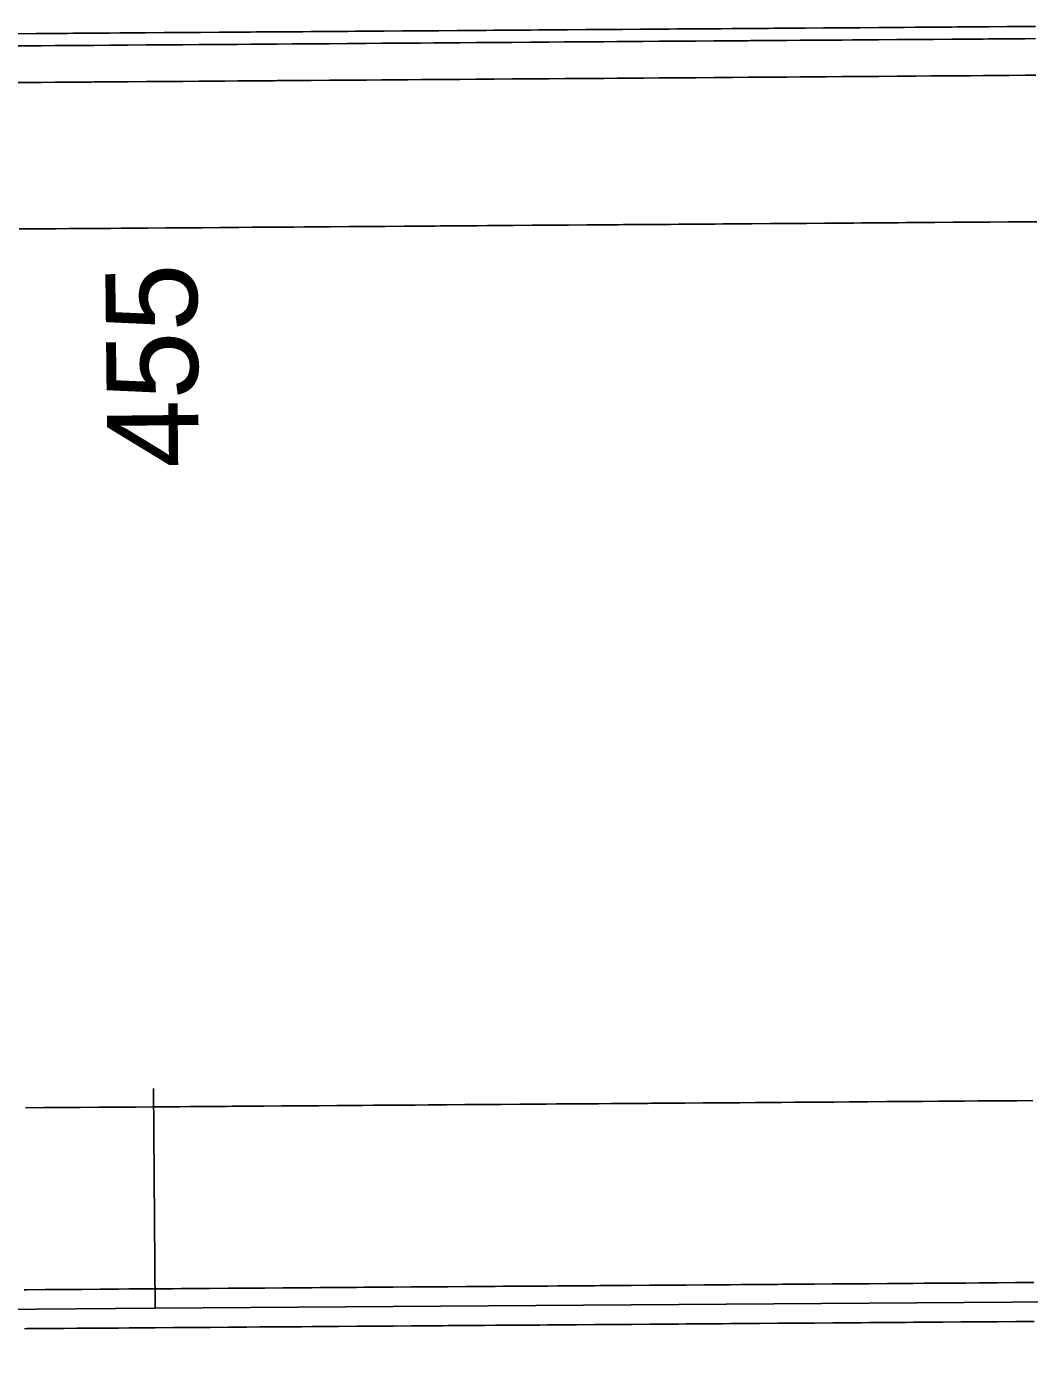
# Model space of a CAD drawing. Extents: x 2145147 to 2158018, y 137519 to 148068.
# Drawn here: x 2153496.9 to 2153551.6, y 142916.6 to 142988.8 of the extents above; entities that cross this region are included whole.
import ezdxf

# ---------------------------------------------------------------- set-up
doc = ezdxf.new("R2010")
doc.units = 0
for name, color, linetype in [('EX_Align_1', 7, 'Continuous'), ('EX_Align_1_Sta', 7, 'Continuous'), ('PR_Phasing_Pavement_1', 7, 'Continuous')]:
    doc.layers.add(name, color=color, linetype=linetype)

msp = doc.modelspace()

# ---------------------------------------------------------------- linework, layer by layer
at = {"layer": 'EX_Align_1'}
for p, q in [((2153503.882, 142918.747), (2154003.869, 142922.323)), ((2153203.889, 142916.601), (2153503.882, 142918.747))]:
    msp.add_line(p, q, dxfattribs=at)
msp.add_lwpolyline([(2153503.796, 142930.747), (2153503.881, 142918.747)], dxfattribs=at)
at = {"layer": 'PR_Phasing_Pavement_1'}
for points in [[(2153496.388, 142988.363), (2153497.388, 142988.37), (2153497.674, 142988.372), (2153498.388, 142988.377), (2153499.102, 142988.382), (2153499.388, 142988.385), (2153500.388, 142988.392), (2153500.531, 142988.393), (2153501.388, 142988.399), (2153501.959, 142988.403), (2153502.388, 142988.406), (2153503.388, 142988.413), (2153504.388, 142988.42), (2153504.816, 142988.423), (2153505.388, 142988.427), (2153506.245, 142988.434), (2153506.388, 142988.435), (2153507.388, 142988.442), (2153507.673, 142988.444), (2153508.388, 142988.449), (2153509.102, 142988.454), (2153509.388, 142988.456), (2153510.388, 142988.463), (2153510.53, 142988.464), (2153511.387, 142988.47), (2153511.959, 142988.474), (2153512.387, 142988.478), (2153513.387, 142988.485), (2153514.387, 142988.492), (2153514.816, 142988.495), (2153515.387, 142988.499), (2153516.245, 142988.505), (2153516.387, 142988.506), (2153517.387, 142988.513), (2153517.673, 142988.515), (2153518.387, 142988.52), (2153519.102, 142988.526), (2153519.387, 142988.528), (2153520.387, 142988.535), (2153520.53, 142988.536), (2153521.387, 142988.542), (2153521.959, 142988.546), (2153522.387, 142988.549), (2153523.387, 142988.556), (2153524.387, 142988.563), (2153524.816, 142988.566), (2153525.387, 142988.571), (2153526.244, 142988.577), (2153526.387, 142988.578), (2153527.387, 142988.585), (2153527.673, 142988.587), (2153528.387, 142988.592), (2153529.101, 142988.597), (2153529.387, 142988.599), (2153530.387, 142988.606), (2153530.53, 142988.607), (2153531.387, 142988.613), (2153531.958, 142988.618), (2153532.387, 142988.621), (2153533.387, 142988.628), (2153534.387, 142988.635), (2153534.815, 142988.638), (2153535.387, 142988.642), (2153536.244, 142988.648), (2153536.387, 142988.649), (2153537.387, 142988.656), (2153537.673, 142988.658), (2153538.387, 142988.664), (2153539.101, 142988.669), (2153539.387, 142988.671), (2153540.387, 142988.678), (2153540.53, 142988.679), (2153541.387, 142988.685), (2153541.958, 142988.689), (2153542.387, 142988.692), (2153543.387, 142988.699), (2153544.387, 142988.706), (2153544.815, 142988.709), (2153545.387, 142988.714), (2153546.244, 142988.72), (2153546.387, 142988.721), (2153547.387, 142988.728), (2153547.672, 142988.73), (2153548.387, 142988.735), (2153549.101, 142988.74), (2153549.387, 142988.742), (2153550.386, 142988.749), (2153550.529, 142988.75), (2153551.386, 142988.756), (2153551.958, 142988.761)], [(2153496.393, 142987.696), (2153497.393, 142987.704), (2153497.678, 142987.706), (2153498.393, 142987.711), (2153499.107, 142987.716), (2153499.393, 142987.718), (2153500.393, 142987.725), (2153500.535, 142987.726), (2153501.393, 142987.732), (2153501.964, 142987.736), (2153502.392, 142987.739), (2153503.392, 142987.747), (2153504.392, 142987.754), (2153504.821, 142987.757), (2153505.392, 142987.761), (2153506.25, 142987.767), (2153506.392, 142987.768), (2153507.392, 142987.775), (2153507.678, 142987.777), (2153508.392, 142987.782), (2153509.107, 142987.787), (2153509.392, 142987.789), (2153510.392, 142987.797), (2153510.535, 142987.798), (2153511.392, 142987.804), (2153511.964, 142987.808), (2153512.392, 142987.811), (2153513.392, 142987.818), (2153514.392, 142987.825), (2153514.821, 142987.828), (2153515.392, 142987.832), (2153516.249, 142987.838), (2153516.392, 142987.839), (2153517.392, 142987.847), (2153517.678, 142987.849), (2153518.392, 142987.854), (2153519.106, 142987.859), (2153519.392, 142987.861), (2153520.392, 142987.868), (2153520.535, 142987.869), (2153521.392, 142987.875), (2153521.963, 142987.879), (2153522.392, 142987.882), (2153523.392, 142987.89), (2153524.392, 142987.897), (2153524.82, 142987.9), (2153525.392, 142987.904), (2153526.249, 142987.91), (2153526.392, 142987.911), (2153527.392, 142987.918), (2153527.678, 142987.92), (2153528.392, 142987.925), (2153529.106, 142987.93), (2153529.392, 142987.932), (2153530.392, 142987.94), (2153530.535, 142987.941), (2153531.392, 142987.947), (2153531.963, 142987.951), (2153532.392, 142987.954), (2153533.392, 142987.961), (2153534.392, 142987.968), (2153534.82, 142987.971), (2153535.392, 142987.975), (2153536.249, 142987.982), (2153536.392, 142987.983), (2153537.392, 142987.99), (2153537.677, 142987.992), (2153538.392, 142987.997), (2153539.106, 142988.002), (2153539.392, 142988.004), (2153540.392, 142988.011), (2153540.534, 142988.012), (2153541.391, 142988.018), (2153541.963, 142988.022), (2153542.391, 142988.025), (2153543.391, 142988.033), (2153544.391, 142988.04), (2153544.82, 142988.043), (2153545.391, 142988.047), (2153546.249, 142988.053), (2153546.391, 142988.054), (2153547.391, 142988.061), (2153547.677, 142988.063), (2153548.391, 142988.068), (2153549.106, 142988.073), (2153549.391, 142988.076), (2153550.391, 142988.083), (2153550.534, 142988.084), (2153551.391, 142988.09), (2153551.963, 142988.094)], [(2153496.407, 142985.696), (2153497.407, 142985.704), (2153497.693, 142985.706), (2153498.407, 142985.711), (2153499.121, 142985.716), (2153499.407, 142985.718), (2153500.407, 142985.725), (2153500.55, 142985.726), (2153501.407, 142985.732), (2153501.978, 142985.736), (2153502.407, 142985.739), (2153503.407, 142985.747), (2153504.407, 142985.754), (2153504.835, 142985.757), (2153505.407, 142985.761), (2153506.264, 142985.767), (2153506.407, 142985.768), (2153507.407, 142985.775), (2153507.692, 142985.777), (2153508.407, 142985.782), (2153509.121, 142985.787), (2153509.407, 142985.789), (2153510.407, 142985.797), (2153510.549, 142985.798), (2153511.407, 142985.804), (2153511.978, 142985.808), (2153512.407, 142985.811), (2153513.407, 142985.818), (2153514.406, 142985.825), (2153514.835, 142985.828), (2153515.406, 142985.832), (2153516.264, 142985.839), (2153516.406, 142985.84), (2153517.406, 142985.847), (2153517.692, 142985.849), (2153518.406, 142985.854), (2153519.121, 142985.859), (2153519.406, 142985.861), (2153520.406, 142985.868), (2153520.549, 142985.869), (2153521.406, 142985.875), (2153521.978, 142985.879), (2153522.406, 142985.882), (2153523.406, 142985.89), (2153524.406, 142985.897), (2153524.835, 142985.9), (2153525.406, 142985.904), (2153526.263, 142985.91), (2153526.406, 142985.911), (2153527.406, 142985.918), (2153527.692, 142985.92), (2153528.406, 142985.925), (2153529.12, 142985.93), (2153529.406, 142985.933), (2153530.406, 142985.94), (2153530.549, 142985.941), (2153531.406, 142985.947), (2153531.977, 142985.951), (2153532.406, 142985.954), (2153533.406, 142985.961), (2153534.406, 142985.968), (2153534.835, 142985.971), (2153535.406, 142985.975), (2153536.263, 142985.982), (2153536.406, 142985.983), (2153537.406, 142985.99), (2153537.692, 142985.992), (2153538.406, 142985.997), (2153539.12, 142986.002), (2153539.406, 142986.004), (2153540.406, 142986.011), (2153540.549, 142986.012), (2153541.406, 142986.018), (2153541.977, 142986.022), (2153542.406, 142986.026), (2153543.406, 142986.033), (2153544.406, 142986.04), (2153544.834, 142986.043), (2153545.406, 142986.047), (2153546.263, 142986.053), (2153546.406, 142986.054), (2153547.406, 142986.061), (2153547.691, 142986.063), (2153548.406, 142986.068), (2153549.12, 142986.074), (2153549.406, 142986.076), (2153550.406, 142986.083), (2153550.548, 142986.084), (2153551.406, 142986.09), (2153551.977, 142986.094)], [(2153496.464, 142977.697), (2153497.464, 142977.704), (2153497.75, 142977.706), (2153498.464, 142977.711), (2153499.178, 142977.716), (2153499.464, 142977.718), (2153500.464, 142977.725), (2153500.607, 142977.726), (2153501.464, 142977.732), (2153502.035, 142977.737), (2153502.464, 142977.74), (2153503.464, 142977.747), (2153504.464, 142977.754), (2153504.893, 142977.757), (2153505.464, 142977.761), (2153506.321, 142977.767), (2153506.464, 142977.768), (2153507.464, 142977.775), (2153507.75, 142977.777), (2153508.464, 142977.783), (2153509.178, 142977.788), (2153509.464, 142977.79), (2153510.464, 142977.797), (2153510.607, 142977.798), (2153511.464, 142977.804), (2153512.035, 142977.808), (2153512.464, 142977.811), (2153513.464, 142977.818), (2153514.464, 142977.825), (2153514.892, 142977.829), (2153515.464, 142977.833), (2153516.321, 142977.839), (2153516.464, 142977.84), (2153517.464, 142977.847), (2153517.749, 142977.849), (2153518.464, 142977.854), (2153519.178, 142977.859), (2153519.464, 142977.861), (2153520.464, 142977.868), (2153520.606, 142977.869), (2153521.464, 142977.876), (2153522.035, 142977.88), (2153522.464, 142977.883), (2153523.463, 142977.89), (2153524.463, 142977.897), (2153524.892, 142977.9), (2153525.463, 142977.904), (2153526.321, 142977.91), (2153526.463, 142977.911), (2153527.463, 142977.918), (2153527.749, 142977.92), (2153528.463, 142977.926), (2153529.178, 142977.931), (2153529.463, 142977.933), (2153530.463, 142977.94), (2153530.606, 142977.941), (2153531.463, 142977.947), (2153532.035, 142977.951), (2153532.463, 142977.954), (2153533.463, 142977.961), (2153534.463, 142977.968), (2153534.892, 142977.972), (2153535.463, 142977.976), (2153536.32, 142977.982), (2153536.463, 142977.983), (2153537.463, 142977.99), (2153537.749, 142977.992), (2153538.463, 142977.997), (2153539.177, 142978.002), (2153539.463, 142978.004), (2153540.463, 142978.011), (2153540.606, 142978.012), (2153541.463, 142978.019), (2153542.034, 142978.023), (2153542.463, 142978.026), (2153543.463, 142978.033), (2153544.463, 142978.04), (2153544.892, 142978.043), (2153545.463, 142978.047), (2153546.32, 142978.053), (2153546.463, 142978.054), (2153547.463, 142978.061), (2153547.749, 142978.064), (2153548.463, 142978.069), (2153549.177, 142978.074), (2153549.463, 142978.076), (2153550.463, 142978.083), (2153550.606, 142978.084), (2153551.463, 142978.09), (2153552.034, 142978.094)], [(2153496.808, 142929.698), (2153497.807, 142929.705), (2153498.093, 142929.707), (2153498.807, 142929.712), (2153499.522, 142929.717), (2153499.807, 142929.719), (2153500.807, 142929.727), (2153500.95, 142929.728), (2153501.807, 142929.734), (2153502.379, 142929.738), (2153502.807, 142929.741), (2153503.807, 142929.748), (2153504.807, 142929.755), (2153505.236, 142929.758), (2153505.807, 142929.762), (2153506.664, 142929.768), (2153506.807, 142929.769), (2153507.807, 142929.777), (2153508.093, 142929.779), (2153508.807, 142929.784), (2153509.521, 142929.789), (2153509.807, 142929.791), (2153510.807, 142929.798), (2153510.95, 142929.799), (2153511.807, 142929.805), (2153512.379, 142929.809), (2153512.807, 142929.812), (2153513.807, 142929.82), (2153514.807, 142929.827), (2153515.236, 142929.83), (2153515.807, 142929.834), (2153516.664, 142929.84), (2153516.807, 142929.841), (2153517.807, 142929.848), (2153518.093, 142929.85), (2153518.807, 142929.855), (2153519.521, 142929.86), (2153519.807, 142929.862), (2153520.807, 142929.87), (2153520.95, 142929.871), (2153521.807, 142929.877), (2153522.378, 142929.881), (2153522.807, 142929.884), (2153523.807, 142929.891), (2153524.807, 142929.898), (2153525.235, 142929.901), (2153525.807, 142929.905), (2153526.664, 142929.911), (2153526.807, 142929.913), (2153527.807, 142929.92), (2153528.092, 142929.922), (2153528.807, 142929.927), (2153529.521, 142929.932), (2153529.807, 142929.934), (2153530.807, 142929.941), (2153530.949, 142929.942), (2153531.807, 142929.948), (2153532.378, 142929.952), (2153532.807, 142929.955), (2153533.807, 142929.963), (2153534.807, 142929.97), (2153535.235, 142929.973), (2153535.807, 142929.977), (2153536.664, 142929.983), (2153536.806, 142929.984), (2153537.806, 142929.991), (2153538.092, 142929.993), (2153538.806, 142929.998), (2153539.521, 142930.003), (2153539.806, 142930.005), (2153540.806, 142930.013), (2153540.949, 142930.014), (2153541.806, 142930.02), (2153542.378, 142930.024), (2153542.806, 142930.027), (2153543.806, 142930.034), (2153544.806, 142930.041), (2153545.235, 142930.044), (2153545.806, 142930.048), (2153546.663, 142930.055), (2153546.806, 142930.056), (2153547.806, 142930.063), (2153548.092, 142930.065), (2153548.806, 142930.07), (2153549.52, 142930.075), (2153549.806, 142930.077), (2153550.806, 142930.084), (2153550.949, 142930.085), (2153551.806, 142930.091)], [(2153496.736, 142919.76), (2153496.879, 142919.761), (2153497.879, 142919.768), (2153498.164, 142919.77), (2153498.879, 142919.775), (2153499.593, 142919.78), (2153499.879, 142919.782), (2153500.878, 142919.789), (2153501.021, 142919.79), (2153501.878, 142919.796), (2153502.45, 142919.801), (2153502.878, 142919.804), (2153503.878, 142919.811), (2153504.878, 142919.818), (2153505.307, 142919.821), (2153505.878, 142919.825), (2153506.735, 142919.831), (2153506.878, 142919.832), (2153507.878, 142919.839), (2153508.164, 142919.841), (2153508.878, 142919.847), (2153509.593, 142919.852), (2153509.878, 142919.854), (2153510.878, 142919.861), (2153511.021, 142919.862), (2153511.878, 142919.868), (2153512.45, 142919.872), (2153512.878, 142919.875), (2153513.878, 142919.882), (2153514.878, 142919.889), (2153515.307, 142919.892), (2153515.878, 142919.897), (2153516.735, 142919.903), (2153516.878, 142919.904), (2153517.878, 142919.911), (2153518.164, 142919.913), (2153518.878, 142919.918), (2153519.592, 142919.923), (2153519.878, 142919.925), (2153520.878, 142919.932), (2153521.021, 142919.933), (2153521.878, 142919.939), (2153522.449, 142919.944), (2153522.878, 142919.947), (2153523.878, 142919.954), (2153524.878, 142919.961), (2153525.306, 142919.964), (2153525.878, 142919.968), (2153526.735, 142919.974), (2153526.878, 142919.975), (2153527.878, 142919.982), (2153528.164, 142919.984), (2153528.878, 142919.99), (2153529.592, 142919.995), (2153529.878, 142919.997), (2153530.878, 142920.004), (2153531.021, 142920.005), (2153531.878, 142920.011), (2153532.449, 142920.015), (2153532.878, 142920.018), (2153533.878, 142920.025), (2153534.878, 142920.032), (2153535.306, 142920.036), (2153535.878, 142920.04), (2153536.735, 142920.046), (2153536.878, 142920.047), (2153537.878, 142920.054), (2153538.163, 142920.056), (2153538.878, 142920.061), (2153539.592, 142920.066), (2153539.877, 142920.068), (2153540.877, 142920.075), (2153541.02, 142920.076), (2153541.877, 142920.083), (2153542.449, 142920.087), (2153542.877, 142920.09), (2153543.877, 142920.097), (2153544.877, 142920.104), (2153545.306, 142920.107), (2153545.877, 142920.111), (2153546.734, 142920.117), (2153546.877, 142920.118), (2153547.877, 142920.125), (2153548.163, 142920.128), (2153548.877, 142920.133), (2153549.592, 142920.138), (2153549.877, 142920.14), (2153550.877, 142920.147), (2153551.02, 142920.148), (2153551.877, 142920.154)], [(2153496.751, 142917.633), (2153496.894, 142917.634), (2153497.894, 142917.641), (2153498.179, 142917.643), (2153498.894, 142917.648), (2153499.608, 142917.653), (2153499.894, 142917.655), (2153500.894, 142917.663), (2153501.036, 142917.664), (2153501.893, 142917.67), (2153502.465, 142917.674), (2153502.893, 142917.677), (2153503.893, 142917.684), (2153504.893, 142917.691), (2153505.322, 142917.694), (2153505.623, 142917.696), (2153505.893, 142917.698), (2153506.751, 142917.705), (2153506.893, 142917.706), (2153507.893, 142917.713), (2153508.179, 142917.715), (2153508.893, 142917.72), (2153509.608, 142917.725), (2153509.893, 142917.727), (2153510.893, 142917.734), (2153511.036, 142917.735), (2153511.893, 142917.741), (2153512.465, 142917.745), (2153512.893, 142917.748), (2153513.893, 142917.756), (2153514.893, 142917.763), (2153515.322, 142917.766), (2153515.893, 142917.77), (2153516.75, 142917.776), (2153516.893, 142917.777), (2153517.893, 142917.784), (2153518.179, 142917.786), (2153518.893, 142917.791), (2153519.607, 142917.796), (2153519.893, 142917.799), (2153520.893, 142917.806), (2153521.036, 142917.807), (2153521.893, 142917.813), (2153522.464, 142917.817), (2153522.893, 142917.82), (2153523.893, 142917.827), (2153524.893, 142917.834), (2153525.321, 142917.837), (2153525.893, 142917.841), (2153526.75, 142917.848), (2153526.893, 142917.849), (2153527.893, 142917.856), (2153528.179, 142917.858), (2153528.893, 142917.863), (2153529.607, 142917.868), (2153529.893, 142917.87), (2153530.893, 142917.877), (2153531.036, 142917.878), (2153531.893, 142917.884), (2153532.464, 142917.888), (2153532.893, 142917.892), (2153533.893, 142917.899), (2153534.893, 142917.906), (2153535.321, 142917.909), (2153535.893, 142917.913), (2153536.75, 142917.919), (2153536.893, 142917.92), (2153537.893, 142917.927), (2153538.178, 142917.929), (2153538.893, 142917.934), (2153539.607, 142917.94), (2153539.893, 142917.942), (2153540.892, 142917.949), (2153541.035, 142917.95), (2153541.892, 142917.956), (2153542.464, 142917.96), (2153542.892, 142917.963), (2153543.892, 142917.97), (2153544.892, 142917.977), (2153545.321, 142917.98), (2153545.892, 142917.985), (2153546.749, 142917.991), (2153546.892, 142917.992), (2153547.892, 142917.999), (2153548.178, 142918.001), (2153548.892, 142918.006), (2153549.607, 142918.011), (2153549.892, 142918.013), (2153550.892, 142918.02), (2153551.035, 142918.021), (2153551.892, 142918.027)]]:
    msp.add_lwpolyline(points, dxfattribs=at)

# ---------------------------------------------------------------- texts
at = {"layer": 'EX_Align_1_Sta'}
msp.add_text('455', height=5, rotation=90.60297, dxfattribs=at).set_placement((2153506.28, 142964.672))

doc.saveas('drawing.dxf')
